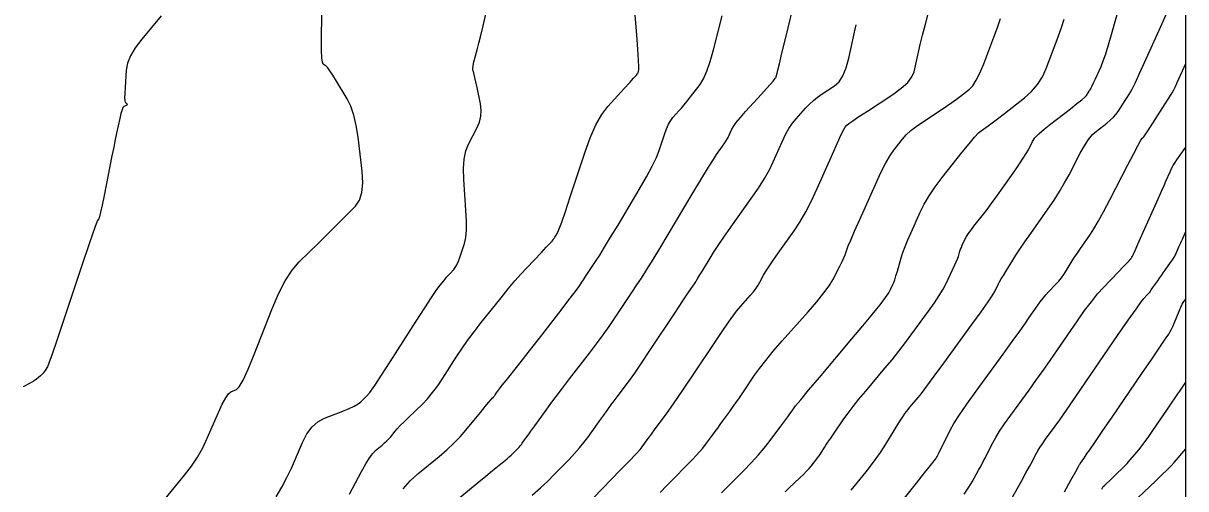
# Model space of a CAD drawing. Extents: x 2082232 to 2083549, y 592624 to 593832.
# Drawn here: x 2083475.9 to 2083549.1, y 593038.8 to 593068.1 of the extents above; entities that cross this region are included whole.
import ezdxf

# ---------------------------------------------------------------- set-up
doc = ezdxf.new("R2010")
doc.units = 0
for name, color, linetype in [('DT_X_Contour_Major', 7, 'Continuous'), ('DT_X_Contour_Minor', 7, 'Continuous'), ('DT_X_TIN_Hull', 7, 'Continuous')]:
    doc.layers.add(name, color=color, linetype=linetype)

msp = doc.modelspace()

# ---------------------------------------------------------------- linework, layer by layer
at = {"layer": 'DT_X_Contour_Major'}
for points in [[(2083484.824, 593038.117), (2083486.038, 593039.605), (2083486.469, 593040.17), (2083486.852, 593040.746), (2083487.186, 593041.334), (2083487.472, 593041.933), (2083488.171, 593043.549), (2083488.417, 593044.086), (2083488.63, 593044.484), (2083488.812, 593044.743), (2083488.961, 593044.864), (2083489.317, 593045), (2083489.486, 593045.178), (2083489.726, 593045.607), (2083490.036, 593046.289), (2083490.417, 593047.223), (2083491.528, 593050.049), (2083491.949, 593051.031), (2083492.378, 593051.859), (2083492.816, 593052.533), (2083493.263, 593053.052), (2083494.465, 593054.231), (2083494.898, 593054.656), (2083495.294, 593055.049), (2083495.655, 593055.408), (2083495.98, 593055.735), (2083496.797, 593056.563), (2083497.053, 593056.934), (2083497.209, 593057.427), (2083497.265, 593058.042), (2083497.22, 593058.778), (2083496.968, 593060.904), (2083496.853, 593061.653), (2083496.699, 593062.308), (2083496.506, 593062.869), (2083496.274, 593063.334), (2083495.601, 593064.449), (2083495.372, 593064.821), (2083495.189, 593065.101), (2083495.051, 593065.287), (2083494.959, 593065.381), (2083494.776, 593065.508), (2083494.717, 593065.635), (2083494.677, 593065.921), (2083494.658, 593066.367), (2083494.658, 593066.972), (2083494.684, 593068.796)], [(2083528.014, 593038.655), (2083528.951, 593039.828), (2083529.285, 593040.257), (2083529.584, 593040.662), (2083529.85, 593041.044), (2083530.081, 593041.403), (2083530.652, 593042.328), (2083530.849, 593042.645), (2083531.01, 593042.902), (2083531.135, 593043.098), (2083531.225, 593043.233), (2083531.418, 593043.513), (2083531.499, 593043.626), (2083531.597, 593043.754), (2083531.712, 593043.898), (2083531.844, 593044.058), (2083532.22, 593044.503), (2083532.426, 593044.764), (2083532.764, 593045.21), (2083533.233, 593045.843), (2083533.833, 593046.663), (2083535.609, 593049.096), (2083536.2, 593049.914), (2083536.643, 593050.54), (2083536.937, 593050.976), (2083537.082, 593051.221), (2083537.27, 593051.62), (2083537.352, 593051.785), (2083537.459, 593051.978), (2083537.589, 593052.201), (2083537.742, 593052.453), (2083538.184, 593053.165), (2083538.379, 593053.47), (2083538.634, 593053.852), (2083538.948, 593054.311), (2083539.322, 593054.846), (2083540.397, 593056.377), (2083540.783, 593056.943), (2083541.133, 593057.493), (2083541.449, 593058.027), (2083541.729, 593058.545), (2083542.43, 593059.905), (2083542.69, 593060.375), (2083542.946, 593060.764), (2083543.198, 593061.072), (2083543.444, 593061.299), (2083544.096, 593061.798), (2083544.324, 593061.984), (2083544.519, 593062.166), (2083544.681, 593062.346), (2083544.81, 593062.522), (2083545.11, 593062.989), (2083545.215, 593063.154), (2083545.307, 593063.296), (2083545.385, 593063.417), (2083545.6, 593063.753), (2083545.698, 593063.937), (2083545.878, 593064.31), (2083546.139, 593064.874), (2083546.482, 593065.629), (2083547.505, 593067.893), (2083547.845, 593068.65)], [(2083507.934, 593038.346), (2083508.455, 593038.807), (2083508.91, 593039.232), (2083509.299, 593039.62), (2083510.247, 593040.607), (2083510.588, 593040.97), (2083510.897, 593041.322), (2083511.176, 593041.662), (2083511.423, 593041.99), (2083512.042, 593042.848), (2083512.256, 593043.145), (2083512.435, 593043.393), (2083512.578, 593043.593), (2083512.686, 593043.743), (2083512.926, 593044.079), (2083513.025, 593044.215), (2083513.141, 593044.371), (2083513.274, 593044.548), (2083513.425, 593044.744), (2083513.851, 593045.295), (2083514.063, 593045.586), (2083514.383, 593046.044), (2083514.808, 593046.671), (2083515.341, 593047.467), (2083516.902, 593049.811), (2083517.418, 593050.587), (2083517.796, 593051.155), (2083518.036, 593051.516), (2083518.138, 593051.669), (2083518.225, 593051.802), (2083518.276, 593051.882), (2083518.363, 593052.025), (2083518.487, 593052.231), (2083518.646, 593052.498), (2083519.121, 593053.294), (2083519.336, 593053.64), (2083519.628, 593054.08), (2083519.995, 593054.615), (2083520.438, 593055.245), (2083521.72, 593057.051), (2083522.167, 593057.703), (2083522.547, 593058.304), (2083522.858, 593058.856), (2083523.102, 593059.357), (2083523.662, 593060.625), (2083523.874, 593061.072), (2083524.091, 593061.464), (2083524.311, 593061.799), (2083524.536, 593062.078), (2083525.141, 593062.748), (2083525.376, 593062.992), (2083525.629, 593063.222), (2083525.898, 593063.437), (2083526.184, 593063.637), (2083526.969, 593064.153), (2083527.246, 593064.407), (2083527.486, 593064.783), (2083527.689, 593065.281), (2083527.857, 593065.901), (2083528.254, 593067.716), (2083528.316, 593067.997)], [(2083543.79, 593038.73), (2083543.843, 593038.843), (2083543.85, 593038.858), (2083543.878, 593038.887), (2083543.956, 593038.963), (2083544.084, 593039.086), (2083544.263, 593039.255), (2083544.807, 593039.769), (2083545.007, 593039.963), (2083545.198, 593040.158), (2083545.382, 593040.354), (2083545.556, 593040.552), (2083546.011, 593041.081), (2083546.201, 593041.314), (2083546.43, 593041.617), (2083546.698, 593041.99), (2083547.005, 593042.433), (2083547.874, 593043.707), (2083548.17, 593044.14), (2083548.405, 593044.483), (2083548.578, 593044.737), (2083548.691, 593044.902), (2083549.073, 593045.462)]]:
    msp.add_lwpolyline(points, dxfattribs=at)
at = {"layer": 'DT_X_Contour_Minor'}
for points in [[(2083496.429, 593038.41), (2083497.184, 593039.835), (2083497.451, 593040.319), (2083497.687, 593040.701), (2083497.892, 593040.983), (2083498.065, 593041.163), (2083498.487, 593041.508), (2083498.638, 593041.638), (2083498.777, 593041.768), (2083498.903, 593041.898), (2083499.017, 593042.029), (2083499.302, 593042.378), (2083499.436, 593042.531), (2083499.623, 593042.73), (2083499.864, 593042.974), (2083500.159, 593043.263), (2083501.016, 593044.094), (2083501.337, 593044.429), (2083501.657, 593044.811), (2083501.978, 593045.241), (2083502.297, 593045.718), (2083503.15, 593047.053), (2083503.488, 593047.564), (2083503.862, 593048.096), (2083504.273, 593048.65), (2083504.72, 593049.226), (2083505.963, 593050.788), (2083506.413, 593051.346), (2083506.834, 593051.848), (2083507.225, 593052.294), (2083507.586, 593052.684), (2083508.509, 593053.65), (2083508.815, 593053.971), (2083509.039, 593054.209), (2083509.182, 593054.365), (2083509.243, 593054.438), (2083509.299, 593054.522), (2083509.323, 593054.559), (2083509.353, 593054.607), (2083509.388, 593054.665), (2083509.43, 593054.735), (2083509.548, 593054.933), (2083509.629, 593055.127), (2083509.786, 593055.563), (2083510.016, 593056.238), (2083510.321, 593057.154), (2083511.235, 593059.918), (2083511.583, 593060.879), (2083511.942, 593061.687), (2083512.313, 593062.342), (2083512.694, 593062.846), (2083513.727, 593063.985), (2083514.068, 593064.361), (2083514.315, 593064.634), (2083514.469, 593064.805), (2083514.529, 593064.874), (2083514.564, 593064.92), (2083514.578, 593064.942), (2083514.591, 593064.971), (2083514.603, 593065.007), (2083514.616, 593065.052), (2083514.649, 593065.18), (2083514.649, 593065.353), (2083514.626, 593065.773), (2083514.58, 593066.442), (2083514.51, 593067.359), (2083514.292, 593070.135)], [(2083511.796, 593038.175), (2083513.47, 593039.915), (2083514.027, 593040.497), (2083514.443, 593040.938), (2083514.718, 593041.237), (2083514.852, 593041.396), (2083515.021, 593041.63), (2083515.109, 593041.752), (2083515.247, 593041.942), (2083515.435, 593042.199), (2083515.672, 593042.525), (2083516.372, 593043.484), (2083516.671, 593043.903), (2083517.044, 593044.441), (2083517.492, 593045.097), (2083518.013, 593045.872), (2083519.503, 593048.097), (2083520.019, 593048.859), (2083520.451, 593049.474), (2083520.798, 593049.942), (2083521.062, 593050.265), (2083521.651, 593050.93), (2083521.855, 593051.169), (2083522.026, 593051.388), (2083522.163, 593051.587), (2083522.267, 593051.765), (2083522.499, 593052.214), (2083522.621, 593052.428), (2083522.816, 593052.73), (2083523.082, 593053.122), (2083523.419, 593053.603), (2083524.414, 593055.004), (2083524.786, 593055.565), (2083525.153, 593056.197), (2083525.516, 593056.901), (2083525.876, 593057.675), (2083526.83, 593059.834), (2083527.148, 593060.549), (2083527.387, 593061.073), (2083527.548, 593061.406), (2083527.631, 593061.549), (2083527.745, 593061.676), (2083527.858, 593061.767), (2083528.11, 593061.944), (2083528.501, 593062.208), (2083529.032, 593062.559), (2083530.631, 593063.61), (2083531.165, 593063.994), (2083531.566, 593064.36), (2083531.835, 593064.707), (2083531.971, 593065.036), (2083532.158, 593065.887), (2083532.243, 593066.261), (2083532.358, 593066.744), (2083532.503, 593067.337), (2083532.679, 593068.039), (2083533.187, 593070.056)], [(2083502.882, 593037.803), (2083504.469, 593039.103), (2083505.007, 593039.545), (2083505.434, 593039.896), (2083505.749, 593040.155), (2083505.951, 593040.322), (2083506.341, 593040.647), (2083506.479, 593040.765), (2083506.602, 593040.873), (2083506.709, 593040.974), (2083506.801, 593041.065), (2083507.025, 593041.298), (2083507.105, 593041.384), (2083507.178, 593041.467), (2083507.244, 593041.547), (2083507.302, 593041.624), (2083507.448, 593041.826), (2083507.529, 593041.939), (2083507.663, 593042.126), (2083507.85, 593042.387), (2083508.089, 593042.722), (2083508.798, 593043.714), (2083509.09, 593044.116), (2083509.433, 593044.577), (2083509.827, 593045.097), (2083510.272, 593045.678), (2083511.528, 593047.304), (2083511.98, 593047.897), (2083512.393, 593048.457), (2083512.768, 593048.983), (2083513.104, 593049.475), (2083513.948, 593050.743), (2083514.239, 593051.18), (2083514.477, 593051.539), (2083514.664, 593051.821), (2083514.799, 593052.025), (2083515.09, 593052.465), (2083515.259, 593052.734), (2083515.549, 593053.209), (2083515.959, 593053.892), (2083516.49, 593054.781), (2083518.067, 593057.427), (2083518.602, 593058.321), (2083519.025, 593059.017), (2083519.336, 593059.515), (2083519.535, 593059.815), (2083519.917, 593060.352), (2083520.05, 593060.546), (2083520.163, 593060.725), (2083520.255, 593060.889), (2083520.328, 593061.038), (2083520.495, 593061.415), (2083520.596, 593061.591), (2083520.775, 593061.834), (2083521.031, 593062.145), (2083521.365, 593062.524), (2083522.359, 593063.624), (2083522.688, 593063.989), (2083522.931, 593064.26), (2083523.088, 593064.437), (2083523.158, 593064.519), (2083523.229, 593064.612), (2083523.254, 593064.65), (2083523.277, 593064.693), (2083523.296, 593064.742), (2083523.312, 593064.797), (2083523.351, 593064.95), (2083523.394, 593065.127), (2083523.495, 593065.545), (2083523.653, 593066.203), (2083523.869, 593067.102), (2083524.52, 593069.82)], [(2083523.846, 593038.563), (2083524.115, 593038.821), (2083524.77, 593039.438), (2083524.999, 593039.658), (2083525.195, 593039.855), (2083525.357, 593040.03), (2083525.486, 593040.182), (2083525.785, 593040.557), (2083525.892, 593040.694), (2083525.988, 593040.823), (2083526.073, 593040.945), (2083526.146, 593041.06), (2083526.329, 593041.356), (2083526.418, 593041.495), (2083526.548, 593041.691), (2083526.719, 593041.945), (2083526.932, 593042.255), (2083527.553, 593043.158), (2083527.814, 593043.522), (2083528.13, 593043.935), (2083528.501, 593044.399), (2083528.927, 593044.913), (2083530.138, 593046.349), (2083530.584, 593046.888), (2083531.016, 593047.428), (2083531.433, 593047.968), (2083531.834, 593048.508), (2083532.886, 593049.95), (2083533.251, 593050.464), (2083533.555, 593050.925), (2083533.8, 593051.332), (2083533.984, 593051.687), (2083534.396, 593052.561), (2083534.534, 593052.859), (2083534.641, 593053.098), (2083534.715, 593053.277), (2083534.757, 593053.398), (2083534.827, 593053.64), (2083534.858, 593053.736), (2083534.897, 593053.845), (2083534.946, 593053.965), (2083535.003, 593054.097), (2083535.168, 593054.464), (2083535.249, 593054.62), (2083535.371, 593054.812), (2083535.534, 593055.039), (2083535.736, 593055.303), (2083536.33, 593056.053), (2083536.566, 593056.358), (2083536.828, 593056.709), (2083537.116, 593057.106), (2083537.43, 593057.549), (2083538.304, 593058.792), (2083538.603, 593059.225), (2083538.846, 593059.591), (2083539.033, 593059.889), (2083539.163, 593060.121), (2083539.435, 593060.648), (2083539.582, 593060.866), (2083539.82, 593061.123), (2083540.149, 593061.42), (2083540.569, 593061.756), (2083541.81, 593062.706), (2083542.222, 593063.025), (2083542.527, 593063.27), (2083542.726, 593063.441), (2083542.818, 593063.538), (2083542.92, 593063.698), (2083542.987, 593063.802), (2083543.014, 593063.844), (2083543.036, 593063.878), (2083543.088, 593063.958), (2083543.121, 593064.021), (2083543.182, 593064.149), (2083543.271, 593064.341), (2083543.389, 593064.599), (2083543.738, 593065.372), (2083543.878, 593065.716), (2083544.035, 593066.167), (2083544.21, 593066.725), (2083544.403, 593067.39), (2083544.94, 593069.307)], [(2083484.572, 593068.57), (2083483.341, 593067.089), (2083482.933, 593066.551), (2083482.634, 593066.047), (2083482.445, 593065.579), (2083482.363, 593065.145), (2083482.292, 593064.034), (2083482.273, 593063.665), (2083482.27, 593063.39), (2083482.282, 593063.211), (2083482.31, 593063.127), (2083482.404, 593063.03), (2083482.428, 593062.995), (2083482.43, 593062.963), (2083482.41, 593062.933), (2083482.367, 593062.907), (2083482.222, 593062.839), (2083482.165, 593062.773), (2083482.103, 593062.626), (2083482.036, 593062.398), (2083481.964, 593062.09), (2083481.765, 593061.159), (2083481.682, 593060.767), (2083481.584, 593060.29), (2083481.47, 593059.729), (2083481.341, 593059.082), (2083480.975, 593057.244), (2083480.851, 593056.635), (2083480.754, 593056.188), (2083480.684, 593055.901), (2083480.64, 593055.776), (2083480.559, 593055.658), (2083480.477, 593055.451), (2083480.29, 593054.919), (2083479.998, 593054.061), (2083479.602, 593052.879), (2083478.405, 593049.292), (2083478.006, 593048.104), (2083477.706, 593047.231), (2083477.506, 593046.672), (2083477.405, 593046.429), (2083477.268, 593046.198), (2083477.211, 593046.113), (2083477.144, 593046.03), (2083477.065, 593045.948), (2083476.976, 593045.869), (2083476.724, 593045.66), (2083476.567, 593045.555), (2083476.287, 593045.394), (2083475.883, 593045.178)], [(2083491.803, 593038.243), (2083492.165, 593038.85), (2083492.487, 593039.455), (2083492.767, 593040.058), (2083493.461, 593041.662), (2083493.742, 593042.209), (2083494.067, 593042.648), (2083494.436, 593042.977), (2083494.849, 593043.198), (2083496.006, 593043.643), (2083496.403, 593043.805), (2083496.725, 593043.958), (2083496.972, 593044.102), (2083497.144, 593044.238), (2083497.504, 593044.586), (2083497.698, 593044.82), (2083498.011, 593045.26), (2083498.443, 593045.906), (2083498.994, 593046.759), (2083500.62, 593049.306), (2083501.167, 593050.159), (2083501.588, 593050.806), (2083501.883, 593051.247), (2083502.052, 593051.483), (2083502.334, 593051.838), (2083502.439, 593051.967), (2083502.54, 593052.088), (2083502.64, 593052.2), (2083502.736, 593052.304), (2083502.989, 593052.569), (2083503.085, 593052.695), (2083503.183, 593052.874), (2083503.283, 593053.106), (2083503.384, 593053.391), (2083503.656, 593054.221), (2083503.739, 593054.585), (2083503.783, 593055.054), (2083503.789, 593055.627), (2083503.756, 593056.305), (2083503.615, 593058.253), (2083503.594, 593058.939), (2083503.635, 593059.536), (2083503.74, 593060.046), (2083503.907, 593060.467), (2083504.438, 593061.471), (2083504.601, 593061.849), (2083504.695, 593062.232), (2083504.719, 593062.618), (2083504.672, 593063.008), (2083504.455, 593064.053), (2083504.382, 593064.405), (2083504.323, 593064.676), (2083504.28, 593064.865), (2083504.252, 593064.975), (2083504.197, 593065.158), (2083504.188, 593065.251), (2083504.202, 593065.391), (2083504.238, 593065.58), (2083504.297, 593065.817), (2083504.485, 593066.511), (2083504.571, 593066.842), (2083504.687, 593067.312), (2083504.834, 593067.922), (2083505.011, 593068.672)], [(2083499.799, 593038.745), (2083500.244, 593039.248), (2083500.727, 593039.691), (2083502.069, 593040.791), (2083502.552, 593041.204), (2083502.995, 593041.618), (2083503.396, 593042.033), (2083503.757, 593042.45), (2083504.665, 593043.561), (2083504.967, 593043.93), (2083505.191, 593044.201), (2083505.337, 593044.375), (2083505.405, 593044.452), (2083505.484, 593044.528), (2083505.513, 593044.559), (2083505.543, 593044.594), (2083505.572, 593044.633), (2083505.601, 593044.677), (2083505.679, 593044.799), (2083505.739, 593044.882), (2083505.861, 593045.041), (2083506.044, 593045.274), (2083506.288, 593045.583), (2083507.022, 593046.506), (2083507.323, 593046.887), (2083507.675, 593047.336), (2083508.078, 593047.854), (2083508.532, 593048.441), (2083509.811, 593050.097), (2083510.237, 593050.65), (2083510.555, 593051.065), (2083510.765, 593051.343), (2083510.867, 593051.483), (2083510.994, 593051.675), (2083511.059, 593051.773), (2083511.159, 593051.923), (2083511.292, 593052.126), (2083511.46, 593052.381), (2083511.954, 593053.129), (2083512.179, 593053.48), (2083512.483, 593053.972), (2083512.866, 593054.604), (2083513.329, 593055.377), (2083514.668, 593057.625), (2083515.124, 593058.411), (2083515.485, 593059.08), (2083515.751, 593059.633), (2083515.924, 593060.07), (2083516.258, 593061.08), (2083516.385, 593061.432), (2083516.516, 593061.727), (2083516.652, 593061.967), (2083516.791, 593062.151), (2083517.169, 593062.567), (2083517.321, 593062.74), (2083517.493, 593062.947), (2083517.685, 593063.187), (2083517.898, 593063.461), (2083518.492, 593064.237), (2083518.712, 593064.592), (2083518.928, 593065.075), (2083519.14, 593065.685), (2083519.347, 593066.424), (2083519.893, 593068.564)], [(2083515.993, 593038.517), (2083516.409, 593038.951), (2083516.775, 593039.333), (2083517.094, 593039.661), (2083517.363, 593039.935), (2083518.017, 593040.597), (2083518.252, 593040.842), (2083518.467, 593041.08), (2083518.662, 593041.312), (2083518.837, 593041.538), (2083519.277, 593042.13), (2083519.442, 593042.353), (2083519.606, 593042.576), (2083519.77, 593042.8), (2083519.935, 593043.025), (2083520.372, 593043.625), (2083520.548, 593043.87), (2083520.75, 593044.158), (2083520.976, 593044.489), (2083521.226, 593044.861), (2083521.928, 593045.909), (2083522.234, 593046.339), (2083522.627, 593046.842), (2083523.107, 593047.419), (2083523.672, 593048.069), (2083525.296, 593049.901), (2083525.85, 593050.542), (2083526.293, 593051.093), (2083526.625, 593051.552), (2083526.847, 593051.921), (2083527.292, 593052.782), (2083527.441, 593053.076), (2083527.555, 593053.314), (2083527.635, 593053.494), (2083527.68, 593053.618), (2083527.753, 593053.871), (2083527.823, 593054.057), (2083527.979, 593054.426), (2083528.221, 593054.979), (2083528.548, 593055.714), (2083529.535, 593057.92), (2083529.885, 593058.676), (2083530.194, 593059.291), (2083530.462, 593059.764), (2083530.689, 593060.096), (2083531.24, 593060.793), (2083531.473, 593061.056), (2083531.76, 593061.323), (2083532.101, 593061.593), (2083532.495, 593061.867), (2083533.617, 593062.604), (2083534.011, 593062.866), (2083534.354, 593063.101), (2083534.644, 593063.308), (2083534.883, 593063.488), (2083535.449, 593063.93), (2083535.665, 593064.155), (2083535.888, 593064.496), (2083536.118, 593064.953), (2083536.354, 593065.527), (2083536.996, 593067.214), (2083537.22, 593067.823), (2083537.411, 593068.383)], [(2083519.848, 593038.494), (2083521.244, 593039.907), (2083521.737, 593040.417), (2083522.167, 593040.887), (2083522.535, 593041.317), (2083522.842, 593041.708), (2083523.575, 593042.696), (2083523.822, 593043.03), (2083524.014, 593043.29), (2083524.15, 593043.477), (2083524.23, 593043.59), (2083524.37, 593043.794), (2083524.512, 593043.975), (2083524.833, 593044.364), (2083525.332, 593044.962), (2083526.01, 593045.768), (2083528.055, 593048.195), (2083528.742, 593049.013), (2083529.267, 593049.645), (2083529.632, 593050.092), (2083529.836, 593050.354), (2083530.164, 593050.803), (2083530.278, 593050.964), (2083530.373, 593051.108), (2083530.449, 593051.235), (2083530.507, 593051.346), (2083530.635, 593051.618), (2083530.689, 593051.747), (2083530.753, 593051.931), (2083530.829, 593052.167), (2083530.915, 593052.458), (2083531.16, 593053.305), (2083531.267, 593053.644), (2083531.406, 593054.023), (2083531.575, 593054.444), (2083531.776, 593054.906), (2083532.351, 593056.192), (2083532.6, 593056.689), (2083532.914, 593057.217), (2083533.292, 593057.774), (2083533.736, 593058.361), (2083535.006, 593059.967), (2083535.437, 593060.503), (2083535.777, 593060.908), (2083536.027, 593061.18), (2083536.185, 593061.32), (2083536.486, 593061.517), (2083536.644, 593061.628), (2083536.891, 593061.813), (2083537.229, 593062.072), (2083537.657, 593062.404), (2083538.918, 593063.39), (2083539.358, 593063.783), (2083539.734, 593064.224), (2083540.044, 593064.713), (2083540.289, 593065.25), (2083540.857, 593066.743), (2083541.061, 593067.295), (2083541.245, 593067.83), (2083541.411, 593068.347)], [(2083530.543, 593037.128), (2083532.116, 593039.1), (2083532.635, 593039.751), (2083533.011, 593040.225), (2083533.244, 593040.522), (2083533.335, 593040.641), (2083533.386, 593040.724), (2083533.424, 593040.795), (2083533.502, 593040.948), (2083533.618, 593041.181), (2083533.774, 593041.496), (2083534.241, 593042.443), (2083534.474, 593042.863), (2083534.822, 593043.414), (2083535.287, 593044.094), (2083535.868, 593044.905), (2083537.571, 593047.242), (2083538.153, 593048.042), (2083538.622, 593048.692), (2083538.978, 593049.191), (2083539.221, 593049.539), (2083539.719, 593050.266), (2083539.904, 593050.527), (2083540.086, 593050.766), (2083540.265, 593050.981), (2083540.441, 593051.175), (2083540.906, 593051.659), (2083541.077, 593051.847), (2083541.24, 593052.048), (2083541.395, 593052.262), (2083541.543, 593052.488), (2083541.928, 593053.108), (2083542.078, 593053.344), (2083542.237, 593053.588), (2083542.407, 593053.839), (2083542.586, 593054.098), (2083543.079, 593054.799), (2083543.293, 593055.132), (2083543.567, 593055.604), (2083543.901, 593056.217), (2083544.295, 593056.969), (2083545.425, 593059.162), (2083545.799, 593059.884), (2083546.072, 593060.404), (2083546.246, 593060.724), (2083546.319, 593060.842), (2083546.382, 593060.89), (2083546.426, 593060.942), (2083546.51, 593061.062), (2083546.636, 593061.25), (2083546.802, 593061.507), (2083548.113, 593063.547), (2083548.21, 593063.708), (2083548.313, 593063.896), (2083548.42, 593064.111), (2083548.533, 593064.353), (2083549.073, 593065.547)], [(2083535.115, 593038.406), (2083535.418, 593038.85), (2083535.622, 593039.182), (2083536.033, 593039.918), (2083536.184, 593040.193), (2083536.328, 593040.463), (2083536.466, 593040.73), (2083536.598, 593040.992), (2083536.94, 593041.687), (2083537.107, 593041.989), (2083537.349, 593042.374), (2083537.666, 593042.841), (2083538.059, 593043.391), (2083539.208, 593044.968), (2083539.644, 593045.57), (2083540.088, 593046.196), (2083540.542, 593046.844), (2083541.005, 593047.515), (2083542.252, 593049.335), (2083542.705, 593049.978), (2083543.13, 593050.543), (2083543.525, 593051.028), (2083543.892, 593051.435), (2083544.832, 593052.415), (2083545.142, 593052.739), (2083545.368, 593052.977), (2083545.51, 593053.128), (2083545.567, 593053.193), (2083545.607, 593053.25), (2083545.623, 593053.272), (2083545.638, 593053.294), (2083545.655, 593053.317), (2083545.671, 593053.341), (2083545.716, 593053.405), (2083545.767, 593053.506), (2083545.883, 593053.761), (2083546.066, 593054.169), (2083546.316, 593054.731), (2083547.33, 593057.022), (2083547.542, 593057.503), (2083547.708, 593057.877), (2083547.827, 593058.147), (2083548.083, 593058.724), (2083548.181, 593058.934), (2083548.286, 593059.132), (2083548.397, 593059.319), (2083548.514, 593059.494), (2083549.073, 593060.283)], [(2083537.892, 593037.731), (2083538.731, 593039.236), (2083539.015, 593039.746), (2083539.236, 593040.149), (2083539.396, 593040.445), (2083539.494, 593040.634), (2083539.671, 593040.994), (2083539.757, 593041.151), (2083539.883, 593041.35), (2083540.047, 593041.592), (2083540.251, 593041.877), (2083540.846, 593042.694), (2083541.135, 593043.098), (2083541.555, 593043.699), (2083542.107, 593044.497), (2083542.789, 593045.491), (2083544.785, 593048.405), (2083545.449, 593049.37), (2083545.945, 593050.082), (2083546.273, 593050.541), (2083546.432, 593050.746), (2083546.633, 593050.956), (2083546.713, 593051.044), (2083546.802, 593051.153), (2083546.9, 593051.282), (2083547.008, 593051.431), (2083547.307, 593051.856), (2083547.421, 593052.018), (2083547.538, 593052.185), (2083547.658, 593052.356), (2083547.782, 593052.532), (2083548.116, 593053.007), (2083548.234, 593053.18), (2083548.334, 593053.343), (2083548.419, 593053.494), (2083548.487, 593053.635), (2083548.647, 593053.997), (2083548.706, 593054.129), (2083548.76, 593054.253), (2083548.812, 593054.368), (2083548.859, 593054.476), (2083549.073, 593054.959)], [(2083541.429, 593038.553), (2083541.846, 593039.299), (2083542.145, 593039.835), (2083542.326, 593040.161), (2083542.389, 593040.276), (2083542.402, 593040.301), (2083542.408, 593040.312), (2083542.416, 593040.326), (2083542.428, 593040.343), (2083542.442, 593040.362), (2083542.484, 593040.42), (2083542.507, 593040.452), (2083542.546, 593040.508), (2083542.6, 593040.586), (2083542.669, 593040.688), (2083542.875, 593040.988), (2083543.03, 593041.215), (2083543.342, 593041.671), (2083543.81, 593042.356), (2083544.434, 593043.271), (2083546.308, 593046.015), (2083546.931, 593046.927), (2083547.394, 593047.605), (2083547.697, 593048.049), (2083547.84, 593048.258), (2083548.008, 593048.504), (2083548.077, 593048.618), (2083548.159, 593048.778), (2083548.254, 593048.982), (2083548.362, 593049.231), (2083548.668, 593049.956), (2083548.771, 593050.197), (2083548.853, 593050.379), (2083548.912, 593050.501), (2083548.949, 593050.562), (2083549.073, 593050.71)], [(2083546.054, 593038.181), (2083547.186, 593039.251), (2083547.577, 593039.625), (2083547.901, 593039.944), (2083548.157, 593040.207), (2083548.347, 593040.416), (2083549.073, 593041.26)]]:
    msp.add_lwpolyline(points, dxfattribs=at)
at = {"layer": 'DT_X_TIN_Hull'}
msp.add_lwpolyline([(2083549.073, 593033.105), (2083549.073, 593040.017), (2083549.073, 593042.37), (2083549.073, 593046.952), (2083549.073, 593050.493), (2083549.073, 593051.265), (2083549.073, 593053.34), (2083549.073, 593058.363), (2083549.073, 593060.706), (2083549.073, 593062.576), (2083549.073, 593063.815), (2083549.073, 593070.273)], dxfattribs=at)

doc.saveas('drawing.dxf')
